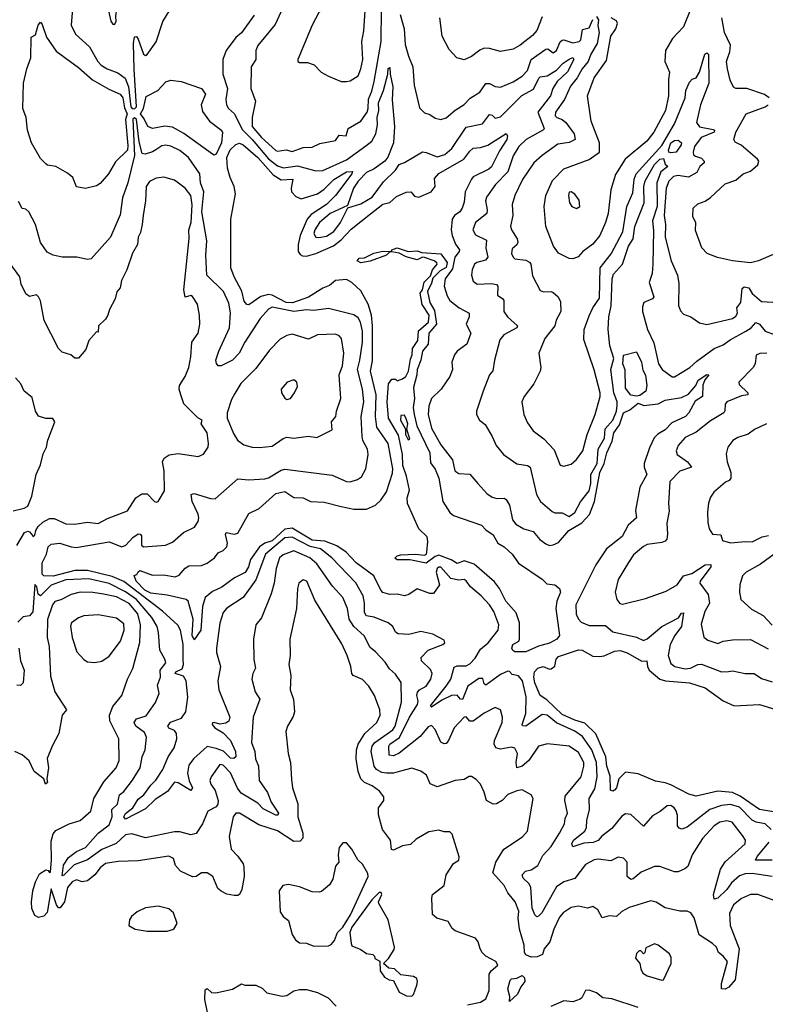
# Model space of a CAD drawing. Extents: x 1268547 to 1425625, y 515768 to 616754.
# Tile 332 of 507: x 1351551 to 1355667, y 576809 to 582246. Entities that reach past the tile are written whole.
import ezdxf

# ---------------------------------------------------------------- set-up
doc = ezdxf.new("R2010")
doc.units = 0

msp = doc.modelspace()

# ---------------------------------------------------------------- linework, layer by layer
at = {"layer": '0CON10XD'}
for points in [[(1353355, 581903.6), (1353375, 581908.9), (1353418.5, 581935), (1353434.7, 581975), (1353444.3, 582025.7), (1353438.8, 582125), (1353451.2, 582185), (1353458.5, 582295), (1353440, 582425), (1353426.2, 582446.2), (1353403.6, 582453.6), (1353395, 582480), (1353264.6, 582335.4), (1353202.5, 582285), (1353164.6, 582215.4), (1353086.2, 582025), (1353086.7, 582015), (1353095, 582010), (1353139.8, 582009.8), (1353177.1, 581997.1), (1353215.8, 581955), (1353255, 581932.9), (1353325, 581904.6), (1353355, 581903.6)], [(1352075, 582220), (1352082.9, 582235), (1352080.8, 582265), (1352087.5, 582305), (1352065.6, 582345), (1352065, 582390), (1352055, 582370), (1352040.6, 582295), (1352055, 582236.7), (1352065, 582221.2), (1352075, 582220)], [(1353035, 582381.1), (1352960.6, 582219.4), (1352865, 582102.5), (1352854.7, 582075), (1352854.1, 582025.9), (1352828.5, 581985), (1352826.7, 581865), (1352851.8, 581795), (1352833.8, 581705), (1352833.9, 581656.1), (1352885, 581595.7), (1352965, 581523.8), (1352975, 581520), (1353022.3, 581527.7), (1353055, 581517.1), (1353115, 581540), (1353165, 581541.2), (1353207.7, 581562.3), (1353295, 581579.2), (1353315, 581608), (1353352.5, 581605), (1353364, 581645), (1353434.5, 581685.5), (1353468.9, 581735), (1353475.5, 581755), (1353477.3, 581807.3), (1353495, 581851.4), (1353507.2, 581905)], [(1351843.2, 582305), (1351834.4, 582215), (1351859.4, 582165), (1351935.9, 582095.9), (1351983.1, 582015), (1352001.5, 581995), (1352034, 581974), (1352093, 581953), (1352132.4, 581922.4), (1352152.5, 581875), (1352164, 581765), (1352172.5, 581755), (1352185, 581754), (1352195.3, 581765), (1352182.1, 581972.1), (1352179.9, 582115), (1352185, 582151.1), (1352195, 582153.2), (1352205, 582137.3), (1352235, 582055.7), (1352245, 582048.6), (1352255, 582054), (1352305, 582124), (1352340.9, 582235), (1352376.6, 582293.4)], [(1353507.2, 581905), (1353545.5, 582125), (1353547.8, 582302.2)], [(1355258.5, 582311.5), (1355215, 582205.8), (1355155, 582142.5), (1355115.3, 582074.7), (1355113.1, 582015), (1355138.2, 581955), (1355131.6, 581915), (1355132.4, 581825), (1355115.9, 581745), (1355051.6, 581625), (1355012.3, 581575), (1354893.1, 581475), (1354839.1, 581390.9), (1354813.3, 581306.7), (1354799.3, 581175), (1354785.4, 581125), (1354753.1, 581055), (1354715, 581006.4), (1354660, 580965), (1354633.1, 580936.9), (1354605, 580926), (1354585, 580928), (1354525, 580957.1), (1354497.8, 580995), (1354454.6, 581104.6), (1354445.5, 581215), (1354454.6, 581275), (1354492.4, 581357.6), (1354555, 581421.8), (1354695, 581472.9), (1354752.5, 581515), (1354751.8, 581565), (1354706.2, 581685), (1354684.6, 581825), (1354722.2, 581925), (1354789.8, 582020.2), (1354813.9, 582153.9), (1354841.3, 582195), (1354851.2, 582225), (1354845, 582238.9), (1354815.9, 582255.9)], [(1351915, 581314), (1351865, 581322.5), (1351843.8, 581375), (1351815, 581398.8), (1351750, 581435), (1351705, 581442.5), (1351695, 581450), (1351665, 581480), (1351615.4, 581565.4), (1351593.9, 581635), (1351585.8, 581705), (1351568.5, 581755), (1351572.6, 581895), (1351590.4, 581975), (1351612, 582035), (1351615, 582150), (1351638.3, 582161.7), (1351652.9, 582215), (1351665, 582232.5), (1351675, 582220), (1351698.5, 582148.5), (1351752, 582072), (1351875, 581982.2), (1351952.8, 581912.8), (1352042.3, 581862.3), (1352105, 581835.3), (1352119.6, 581815), (1352129.6, 581759.6), (1352144.6, 581725), (1352135.7, 581695), (1352148.2, 581551.8), (1352145.5, 581524.5), (1352079.7, 581460.3), (1352040.4, 581395), (1351995, 581340.8), (1351975, 581327.5), (1351915, 581314)], [(1352845, 582271.1), (1352775, 582173.9), (1352745, 582148), (1352691.4, 582075), (1352672.4, 582025), (1352672.9, 581945), (1352698.7, 581865), (1352689.2, 581805), (1352691.8, 581775), (1352703.9, 581755), (1352736.6, 581725), (1352779.5, 581639.5), (1352835, 581584.6), (1352925, 581478.3), (1352975, 581437.9), (1353007.5, 581427.5), (1353085, 581438), (1353185, 581411.2), (1353225, 581413.3), (1353355, 581472), (1353461.7, 581548.3), (1353494.4, 581575), (1353516.9, 581615), (1353526.9, 581665), (1353523.8, 581705), (1353533.2, 581745), (1353532.5, 581787.5), (1353559.9, 581855), (1353582.8, 581945), (1353585, 581975.7), (1353595, 581982.5), (1353596, 581945), (1353610, 581875), (1353606.7, 581803.3), (1353619.4, 581655), (1353614.2, 581565), (1353583.7, 581486.3), (1353566, 581464), (1353508.5, 581421.5), (1353465, 581402.2), (1353418.6, 581355), (1353393.2, 581315), (1353360.7, 581219.3), (1353265, 581175.7), (1353206.7, 581125), (1353180, 581085), (1353174.6, 581065), (1353185, 581045.6), (1353202.4, 581042.4)], [(1353650.8, 582275), (1353673.2, 582195), (1353679.2, 582109.2), (1353696.8, 582045), (1353721.9, 581985), (1353728.6, 581885), (1353758.5, 581758.5), (1353785, 581730.8), (1353815, 581721.4), (1353845, 581701.4), (1353875.6, 581694.4), (1353905, 581704.2), (1353955, 581745.5), (1354005, 581776.9), (1354037.7, 581812.3), (1354091.5, 581845), (1354125, 581892.5), (1354145, 581892.5), (1354176.1, 581876.1), (1354205, 581873.8), (1354275, 581903.4), (1354325.6, 581934.4), (1354354.6, 581965), (1354375, 582025.3), (1354455, 582083.6), (1354466, 582085), (1354495, 582063.3), (1354515, 582075.6), (1354535, 582122.9), (1354545, 582131.8), (1354555, 582133.8), (1354605, 582117.3), (1354638.9, 582125), (1354648.3, 582135), (1354658.2, 582191.8), (1354695, 582201.1), (1354715, 582247)], [(1354435, 582260.5), (1354405, 582185.6), (1354381.4, 582158.6), (1354313.3, 582105), (1354275, 582083.6), (1354205, 582069.6), (1354145, 582086), (1354115, 582087.8), (1354091.9, 582078.1), (1354045, 582042.2), (1354005, 582024.4), (1353964.5, 582034.5), (1353920.9, 582080.9), (1353883.1, 582155), (1353870, 582255)], [(1354735, 582262.9), (1354745.6, 582245.6), (1354742.8, 582212.8), (1354750, 582175), (1354739.4, 582115), (1354703.5, 582055), (1354688.5, 582015), (1354656.3, 581975), (1354628.9, 581925), (1354590.7, 581879.3), (1354558.3, 581805), (1354509.1, 581735), (1354506.9, 581715), (1354516.1, 581706.1), (1354545, 581694.7), (1354565, 581678.5), (1354611.6, 581615), (1354618.2, 581585), (1354585, 581568), (1354521.7, 581558.2), (1354434.3, 581495.7), (1354388.8, 581455), (1354327, 581363), (1354283.8, 581275), (1354270.4, 581225), (1354273.2, 581165), (1354260.9, 581105), (1354266.2, 581085), (1354296.9, 581035), (1354301.5, 581015), (1354295, 581001.9), (1354268.9, 580981.1), (1354266.5, 580955), (1354274.4, 580935), (1354285, 580924.5), (1354345, 580917.7), (1354365, 580906.9), (1354371.8, 580895), (1354381.3, 580831.3), (1354425, 580750), (1354442.3, 580742.3), (1354485, 580744.3), (1354495, 580739.4), (1354524.3, 580715), (1354537, 580687), (1354537.8, 580635), (1354513, 580587), (1354504.4, 580555), (1354450.6, 580485), (1354429.4, 580435), (1354417.1, 580405), (1354427.1, 580325), (1354424.4, 580305), (1354389.5, 580235), (1354335.8, 580165), (1354323.4, 580136.6), (1354334.3, 580065), (1354355, 580020), (1354386.1, 579976.1), (1354445, 579931.4), (1354500.5, 579870.5), (1354535, 579786.7), (1354555, 579780), (1354595, 579792), (1354625, 579817.5), (1354660, 579865), (1354683.8, 579956.2), (1354726.8, 580065), (1354754.7, 580165), (1354754.7, 580185), (1354722.6, 580312.6), (1354665, 580480), (1354667.8, 580535), (1354695, 580611.2), (1354715.4, 580655), (1354751.2, 580708.8), (1354755.3, 580875), (1354816.6, 580953.4), (1354880.9, 581075), (1354902.9, 581215), (1354935, 581289.2), (1354942.8, 581365), (1354953.3, 581395), (1355095, 581551.4), (1355165, 581670.8), (1355223.7, 581815), (1355228, 581855), (1355249.1, 581900.9), (1355263, 581917), (1355285, 581924.4), (1355303.8, 581955), (1355333.9, 582056.1), (1355345, 582063.3), (1355353.1, 582053.1), (1355355.3, 581895.3), (1355309.2, 581775), (1355287.4, 581677.4), (1355304.4, 581654.4), (1355378.9, 581638.9), (1355386.9, 581635), (1355385.5, 581625), (1355312, 581595), (1355276.9, 581545), (1355268.5, 581515), (1355270.4, 581500.4), (1355281.3, 581491.3), (1355315, 581481.5), (1355329.1, 581465), (1355328.5, 581455), (1355305.7, 581434.3), (1355288.2, 581401.8), (1355243.5, 581376.5), (1355185, 581385.8), (1355159.6, 581380.4), (1355134.8, 581355), (1355120.2, 581315), (1355109.3, 581165), (1355115.9, 581115), (1355114.8, 581045), (1355146.5, 580915), (1355181.4, 580835), (1355188.7, 580788.7), (1355187.8, 580667.8), (1355197.9, 580637.9), (1355215, 580620), (1355255, 580604.2), (1355302.8, 580572.8), (1355345, 580563.5), (1355485, 580596.7), (1355505, 580609.4), (1355512.7, 580625), (1355509.7, 580655), (1355532.4, 580685), (1355538.8, 580761.2), (1355550.2, 580769.8), (1355575.1, 580765.1), (1355595, 580734.5), (1355645, 580688.8), (1355740, 580685)], [(1355688, 581815), (1355662, 581832), (1355565, 581866.1), (1355505, 581865.8), (1355492.2, 581872.2), (1355472, 581912), (1355457.5, 581975), (1355452.2, 582015), (1355458.6, 582031.4), (1355471.6, 582068.4), (1355474.2, 582105), (1355442.3, 582175), (1355426.9, 582255)], [(1353202.4, 581042.4), (1353245, 581049.5), (1353285, 581075.8), (1353322.6, 581125), (1353363, 581207), (1353435, 581228.4), (1353497.5, 581265), (1353559.4, 581350.6), (1353625, 581415.4), (1353645, 581445.6), (1353675, 581456.9), (1353775, 581515.7), (1353795, 581513.1), (1353855, 581488.1), (1353898.5, 581501.5), (1353935.9, 581534.1), (1354015, 581652.7), (1354105, 581671.2), (1354145, 581721.9), (1354159.2, 581719.2), (1354175, 581701.8), (1354205, 581710.2), (1354323.6, 581826.4), (1354387.3, 581862.7), (1354416.4, 581923.6), (1354425, 581930.2), (1354463.5, 581936.5), (1354515, 581967.1), (1354551.4, 582005), (1354585, 582027.3), (1354605, 582036.2), (1354609.3, 582025), (1354575, 581958.6), (1354518.2, 581905), (1354493.1, 581865), (1354480.3, 581825), (1354411.2, 581735), (1354445.3, 581645), (1354442.3, 581637.7), (1354347.3, 581585), (1354306.8, 581545), (1354275, 581493.3), (1354246.2, 581405), (1354177.8, 581335), (1354128, 581265), (1354122.9, 581245), (1354132.4, 581195), (1354129.2, 581175), (1354066.2, 581125), (1354051.5, 581085), (1354067.1, 581057.1), (1354127.7, 581027.7), (1354124.7, 580985), (1354134.6, 580935), (1354121.4, 580918.6), (1354074.3, 580905), (1354062.2, 580895), (1354049.1, 580865), (1354045.5, 580835), (1354055, 580802), (1354075.4, 580785.4), (1354155, 580790), (1354183.8, 580783.8), (1354190, 580775), (1354188.5, 580725), (1354218.1, 580705), (1354222.9, 580695), (1354223.6, 580633.6), (1354243.5, 580605), (1354299.2, 580555), (1354295, 580544.2), (1354224.4, 580505), (1354201.5, 580478.5), (1354171.5, 580365), (1354162.6, 580307.4), (1354145, 580284), (1354108.6, 580195), (1354073.3, 580085), (1354073.3, 580065), (1354088.8, 580035), (1354119.8, 580009.8), (1354159.2, 579945), (1354180.6, 579895), (1354221.9, 579845), (1354295, 579794.3), (1354355, 579784.4), (1354368.9, 579775), (1354403.5, 579625), (1354425.4, 579585.4), (1354489.8, 579529.8), (1354505, 579522.5), (1354545, 579522.1), (1354585, 579502.9), (1354615, 579523.9), (1354646.4, 579583.6), (1354695, 579644.4), (1354703.4, 579685), (1354704.2, 579735), (1354739, 579795), (1354744.9, 579875.1), (1354779.1, 579935), (1354782.5, 579987.5), (1354825, 580033.6), (1354845, 580084.1), (1354849.7, 580115), (1354848.6, 580135), (1354830.2, 580185), (1354814.3, 580315), (1354830.9, 580375), (1354808.1, 580445), (1354798.8, 580535), (1354802.6, 580605), (1354815.7, 580665), (1354821.8, 580815), (1354829.2, 580840.8), (1354878.4, 580895), (1354911.5, 580995), (1354937.3, 581035), (1354946.9, 581103.1), (1354998.1, 581235), (1354996, 581325), (1355004.2, 581355.8), (1355055, 581446.7), (1355085, 581475.4), (1355105, 581478.9), (1355115, 581447.5), (1355128, 581435), (1355089.3, 581405), (1355067.6, 581345), (1355070, 581215), (1355044.3, 581135), (1355049, 581081), (1355046.7, 580895), (1355042.3, 580845), (1355025.8, 580795), (1355051.8, 580715), (1355043.3, 580705), (1354996, 580684), (1354989.2, 580660.8), (1354989.7, 580635), (1355016.7, 580535), (1355052.2, 580462.2), (1355078.1, 580345), (1355098, 580315), (1355153.4, 580273.4), (1355165, 580272.9), (1355250, 580325), (1355289.2, 580360.8), (1355385, 580429.6), (1355435, 580449.6), (1355472.7, 580477.3), (1355560, 580525), (1355589.6, 580545), (1355615, 580572.9), (1355635, 580564.3), (1355665.6, 580525), (1355715, 580507.5)], [(1352625, 581497.5), (1352615, 581503.4), (1352457.2, 581617.2), (1352395, 581652.7), (1352352.4, 581657.6), (1352285, 581645.6), (1352257.5, 581655), (1352238.4, 581698.4), (1352218.6, 581725), (1352233.7, 581755), (1352248.7, 581821.3), (1352313.1, 581855), (1352357.9, 581902.1), (1352385, 581911.8), (1352442, 581905), (1352554.5, 581865), (1352576.1, 581835), (1352553.5, 581775), (1352559.4, 581739.4), (1352599.6, 581685), (1352660, 581640), (1352669.7, 581625), (1352665.4, 581565), (1352635, 581503.8), (1352625, 581497.5)], [(1355710.3, 580949.7), (1355630, 580915), (1355585, 580903.1), (1355485, 580913.5), (1355402.4, 580932.4), (1355346, 580955), (1355316.5, 580986.5), (1355282.1, 581082.1), (1355284, 581125), (1355267, 581157), (1355268, 581205), (1355295, 581228.8), (1355335, 581243.8), (1355365, 581264.2), (1355445, 581338.6), (1355505, 581359.1), (1355545, 581394.4), (1355585, 581409.4), (1355625.7, 581445), (1355631.4, 581465), (1355624.3, 581475), (1355533.2, 581553.2), (1355499.7, 581569.7), (1355492.5, 581585), (1355504.6, 581625), (1355561.5, 581725), (1355666, 581765), (1355682, 581775)], [(1355705, 577515.9), (1355595, 577532.3), (1355555, 577529.4), (1355525, 577517.8), (1355480.4, 577479.6), (1355455, 577442.5), (1355405, 577395.5), (1355385, 577390), (1355381.6, 577415), (1355419.1, 577555), (1355445, 577595.7), (1355555.6, 577695), (1355556.7, 577715), (1355541.9, 577741.9), (1355484.7, 577814.7), (1355455, 577822.5), (1355415, 577815.8), (1355384.1, 577795), (1355320.4, 577725), (1355263.6, 577635), (1355238.9, 577571.1), (1355223.1, 577556.9), (1355185, 577541.5), (1355165, 577540.5), (1355085, 577570), (1355055, 577570.5), (1354981.5, 577538.5), (1354938, 577502), (1354925, 577498), (1354904.8, 577514.8), (1354903.5, 577593.5), (1354885, 577617.1), (1354855, 577621.1), (1354815, 577600.9), (1354745, 577611.5), (1354722.6, 577607.4), (1354675, 577580.6), (1354615, 577503.5), (1354555, 577485.2), (1354515, 577458.8), (1354432.6, 577315), (1354415, 577295.3), (1354405, 577292.8), (1354395, 577302.5), (1354380.7, 577339.3), (1354373.2, 577455), (1354364.1, 577474.1), (1354330, 577505), (1354324.4, 577525), (1354343.3, 577545), (1354375, 577551.2), (1354411.8, 577575), (1354439.1, 577630.9), (1354485, 577681.5), (1354531.2, 577755), (1354557.5, 577805), (1354561.8, 577835), (1354574.6, 577865), (1354559.6, 577935), (1354561.5, 577958.5), (1354650.4, 578065), (1354665.8, 578125), (1354665.3, 578145), (1354635, 578200.4), (1354585, 578234), (1354465, 578248.1), (1354415, 578234.4), (1354360.8, 578155), (1354325, 578124.7), (1354295, 578114.3), (1354291.2, 578145), (1354298.9, 578195), (1354285, 578223.5), (1354265, 578228.5), (1354205, 578218.2), (1354180, 578225), (1354170, 578245), (1354171.2, 578265), (1354213.8, 578365), (1354216.9, 578395), (1354204.6, 578434.6), (1354175, 578448.1), (1354115, 578415.9), (1354055, 578371.8), (1354035, 578372), (1354016.2, 578396.2), (1354005, 578395.5), (1353949.6, 578335), (1353917.5, 578265), (1353905, 578250), (1353895, 578246.9), (1353875, 578257.3), (1353845, 578327.5), (1353825, 578349.2), (1353805, 578341.9), (1353762.3, 578287.7), (1353645, 578195.6), (1353615, 578181.7), (1353590, 578185), (1353588.2, 578235), (1353595, 578246.2), (1353647.7, 578282.3), (1353702.3, 578395), (1353746.4, 578465), (1353750, 578485), (1353743.2, 578515), (1353747.5, 578532.5), (1353758.2, 578545), (1353794.5, 578565.5), (1353821.2, 578605), (1353827.3, 578635), (1353818.8, 578658.8), (1353769.2, 578705), (1353767.9, 578725), (1353805, 578764.5), (1353887.5, 578795), (1353897.5, 578805), (1353895, 578820), (1353832.3, 578852.3), (1353765, 578867.5), (1353698.5, 578851.5), (1353640, 578855), (1353624.7, 578864.7), (1353611.5, 578895), (1353585, 578916.4), (1353507.4, 578947.4), (1353464.4, 578955), (1353453.8, 578973.8), (1353454, 579024), (1353446.1, 579065), (1353407.1, 579137.1), (1353274.2, 579275), (1353210.9, 579325), (1353155, 579336.3), (1353055, 579388.9), (1353015, 579385.6), (1352907.1, 579295), (1352855, 579153.3), (1352784.5, 579055), (1352694.3, 578995.7), (1352675, 578972.9), (1352656, 578914), (1352637.1, 578775), (1352637.6, 578752.4), (1352658.8, 578675), (1352645.4, 578595), (1352649.5, 578545), (1352711.5, 578395), (1352705, 578372.9), (1352688.6, 578361.4), (1352655, 578355.5), (1352624.5, 578365.5), (1352616, 578364), (1352613.5, 578355), (1352628.6, 578335), (1352675, 578307.7), (1352715, 578266.7), (1352742.5, 578205), (1352744.7, 578175.3), (1352733.3, 578166.7), (1352715, 578168.8), (1352676.2, 578206.2), (1352635, 578222.6), (1352585, 578233.1), (1352510.6, 578165), (1352485, 578130.4), (1352477.4, 578085), (1352487.2, 578042.8), (1352505.7, 578005), (1352495, 577990), (1352425, 578031.5), (1352405, 578035.3), (1352366, 577985), (1352299.7, 577940.3), (1352245, 577887.7), (1352135, 577832.1), (1352125.3, 577845), (1352135, 577862.1), (1352175.8, 577895), (1352205, 577942.1), (1352236.4, 577965), (1352275, 578020), (1352303.3, 578046.7), (1352341.2, 578105), (1352371.4, 578175), (1352404.6, 578225.4), (1352417.5, 578275), (1352416.7, 578305), (1352405, 578321.9), (1352374.6, 578334.6), (1352368.1, 578345), (1352383.1, 578366.9), (1352445, 578389.6), (1352468.1, 578425), (1352478.4, 578505), (1352469.8, 578595), (1352455, 578621.5), (1352409.4, 578635), (1352412.7, 578645), (1352447.9, 578662.1), (1352454.8, 578685), (1352453.4, 578713.4), (1352453.7, 578795), (1352438.9, 578875), (1352423.5, 578903.5), (1352339.7, 578979.7), (1352125, 579142.9), (1352061.6, 579171.6), (1351925, 579205.1), (1351855, 579203.9), (1351735, 579173.6), (1351685, 579174.8), (1351675.1, 579185.1), (1351675, 579247.5), (1351698.3, 579295), (1351708.7, 579335), (1351725, 579350.4), (1351772.5, 579355), (1351835, 579334.7), (1351861.9, 579331.9), (1352045, 579362.9), (1352115, 579335.4), (1352136.3, 579343.7), (1352175, 579386.7), (1352205, 579406.2), (1352215.3, 579405.3), (1352222.5, 579395), (1352223.8, 579345), (1352235, 579334.4), (1352355, 579344.4), (1352395, 579360.6), (1352455.3, 579414.7), (1352516.4, 579443.6), (1352535.5, 579475), (1352540.4, 579495), (1352536.9, 579515), (1352502.3, 579585), (1352496.7, 579625), (1352515, 579628.9), (1352605, 579601.5), (1352629.3, 579600.7), (1352755, 579711.5), (1352815, 579705.4), (1352905, 579711.5), (1352925, 579716.5), (1352995, 579758.9), (1353015, 579764.7), (1353275, 579730), (1353355, 579695.5), (1353375.4, 579694.6), (1353416, 579706), (1353438.6, 579721.4), (1353462.5, 579765), (1353475.5, 579845), (1353471.1, 579875), (1353445, 579922.5), (1353440.7, 579945), (1353436.5, 580055), (1353451.6, 580135), (1353443.9, 580205), (1353415.5, 580315), (1353428.8, 580365), (1353442.9, 580465), (1353442.9, 580525), (1353432.4, 580575), (1353420, 580600), (1353395, 580616.9), (1353255, 580651.6), (1353175, 580639.7), (1353135, 580644.6), (1353065, 580633.9), (1352945, 580658), (1352925, 580646.7), (1352879.2, 580595), (1352794.7, 580465), (1352761.9, 580405), (1352725, 580366.7), (1352663.9, 580333.9), (1352647.5, 580335), (1352637.3, 580347.3), (1352634.6, 580365.4), (1352650.9, 580415), (1352709, 580545), (1352715, 580627.5), (1352705, 580680.8), (1352676.6, 580745), (1352584.3, 580835), (1352578.6, 580945), (1352584.7, 581025), (1352556.5, 581185), (1352567.6, 581295), (1352548.5, 581345), (1352545.3, 581395), (1352482.7, 581485), (1352435, 581522.5), (1352385, 581547.1), (1352355, 581553.6), (1352335, 581550), (1352302.7, 581527.3), (1352285, 581515.2), (1352243.4, 581503.4), (1352226.8, 581506.8), (1352210.5, 581570.5), (1352195.9, 581695), (1352185, 581704.3), (1352175, 581697.2), (1352184.2, 581495), (1352148.2, 581345), (1352118.7, 581261.3), (1352105, 581168.8), (1352052.5, 581045), (1351945, 580925.9), (1351925, 580921.9), (1351865.9, 580934.1), (1351785, 580935.2), (1351736, 580946), (1351702.5, 580962.5), (1351665.3, 581015.3), (1351638.9, 581115), (1351602, 581185), (1351585, 581200), (1351565, 581203.3), (1351545, 581241.2)], [(1353325, 579557.3), (1353395, 579542.7), (1353465, 579543.8), (1353515.3, 579564.7), (1353545, 579593.1), (1353575, 579638.6), (1353608.4, 579741.6), (1353610, 579765), (1353585.8, 579905), (1353522.3, 579995), (1353515.9, 580055), (1353519.3, 580175), (1353487.9, 580305), (1353498.2, 580361.8), (1353499.4, 580555), (1353492.7, 580615), (1353473.7, 580675), (1353435, 580748), (1353385, 580794.4), (1353355, 580811.1), (1353295, 580805.2), (1353261.8, 580778.2), (1353225, 580763), (1353145, 580714.5), (1353056.9, 580683.1), (1353021.6, 580685), (1352945, 580724.2), (1352925, 580728.7), (1352881.9, 580718.1), (1352815, 580671.5), (1352805, 580672.5), (1352790.9, 580690.9), (1352777.1, 580747.1), (1352734.7, 580825), (1352716.5, 580875), (1352716.5, 581145), (1352741.4, 581285), (1352735.2, 581325.2), (1352712.5, 581375), (1352698.4, 581425), (1352694.6, 581485), (1352713.1, 581526.9), (1352745, 581556.4), (1352765, 581564.1), (1352785, 581554.1), (1352865, 581484.3), (1352949.8, 581389.8), (1352995, 581360.9), (1353059.4, 581365), (1353049.2, 581315), (1353051.1, 581295), (1353075, 581269.5), (1353105, 581256.8), (1353195.1, 581284.9), (1353230.9, 581309.1), (1353285, 581363), (1353355.6, 581405), (1353388.3, 581408.3), (1353385.3, 581395), (1353295, 581274.8), (1353245.2, 581225), (1353160.7, 581169.3), (1353137.3, 581145), (1353099.5, 581055), (1353087.9, 581005), (1353087.8, 580965), (1353098.5, 580948.5), (1353111.3, 580941.3), (1353135, 580940), (1353185, 580954.9), (1353282.5, 580997.5), (1353325, 581030), (1353381.3, 581088.7), (1353486.7, 581173.3), (1353555, 581226.2), (1353595, 581236.8), (1353631, 581269), (1353685, 581294.1), (1353710.8, 581295), (1353731.1, 581271.1), (1353755, 581265.2), (1353822.9, 581295), (1353843.9, 581325), (1353841.3, 581368.7), (1353864.1, 581395.9), (1354002.9, 581475), (1354035, 581520), (1354055, 581537.2), (1354095, 581539.6), (1354135, 581552.2), (1354237, 581617), (1354243.6, 581603.6), (1354239.5, 581585), (1354199, 581521), (1354156, 581434), (1354140.3, 581419.7), (1354055, 581378.8), (1354044.2, 581365), (1354009.7, 581295), (1354005, 581237.5), (1353994.1, 581205), (1353980.3, 581185), (1353950.4, 581165), (1353938.4, 581145), (1353932.1, 581085), (1353937.9, 581055), (1353955.9, 581005.9), (1353978.7, 580975), (1353977.3, 580965), (1353953.7, 580935), (1353939.9, 580870.1), (1353900.5, 580815), (1353894.2, 580775), (1353910.7, 580720.7), (1353925, 580694.6), (1353976.7, 580655), (1354031.9, 580625), (1354031.6, 580605), (1354016, 580565), (1354042.1, 580515), (1354018.5, 580455), (1353966.7, 580415), (1353951.5, 580395), (1353935.6, 580355), (1353939.4, 580315), (1353925, 580276), (1353877.5, 580205), (1353823.7, 580155), (1353809, 580111), (1353806.1, 580065), (1353825, 579990), (1353875, 579898.5), (1353940, 579815), (1353952.7, 579755), (1353975, 579739.5), (1354035.9, 579735.9), (1354080, 579685), (1354129.4, 579629.4), (1354159.5, 579609.5), (1354185, 579602.1), (1354225, 579603.5), (1354236.5, 579596.5), (1354255.7, 579565.7), (1354271.6, 579485), (1354289.7, 579459.7), (1354334.7, 579434.7), (1354385, 579420.5), (1354422.2, 579375), (1354455, 579350.9), (1354475, 579342.9), (1354495, 579346.2), (1354525, 579359.6), (1354582, 579425), (1354655, 579467.9), (1354696.9, 579513.1), (1354723.7, 579585), (1354752.8, 579745), (1354777.9, 579795), (1354791.4, 579855), (1354821, 579919), (1354831.3, 579965), (1354861.3, 580008.7), (1354885, 580074.4), (1354919.2, 580090.8), (1354965, 580127.8), (1354995.6, 580115.6), (1355074.7, 580125.3), (1355115, 580144.2), (1355205, 580159.7), (1355242.2, 580177.8), (1355283.7, 580226.3), (1355295.8, 580255), (1355345, 580286.4), (1355355.8, 580285), (1355332.7, 580257.3), (1355322.2, 580227.8), (1355321.1, 580165), (1355280.4, 580139.6), (1355244.1, 580075), (1355226, 580055), (1355151.1, 580018.9), (1355115, 579981.6), (1355073.7, 579956.4), (1355053.9, 579936.1), (1355027.4, 579882.6), (1354999, 579795), (1354998.6, 579775), (1355012, 579735), (1354974.3, 579665), (1354951.2, 579535), (1354955.6, 579495), (1354910.4, 579455), (1354877, 579393), (1354789.7, 579325), (1354731.5, 579235), (1354621.3, 579015), (1354623.6, 578963.6), (1354635.3, 578935), (1354649.5, 578919.5), (1354695, 578900.5), (1354785, 578901.4), (1354825.8, 578865.8), (1354955, 578835.9), (1354995, 578817.5), (1355015, 578826.4), (1355096.2, 578895), (1355186.9, 578943.1), (1355205, 578968.1), (1355215, 578970), (1355204.1, 578895), (1355167.9, 578845), (1355141.7, 578795), (1355130.6, 578735), (1355145, 578690.6), (1355167.5, 578675), (1355225, 578661), (1355253.9, 578666.1), (1355295, 578685.2), (1355315, 578686.6), (1355425, 578644.1), (1355463.2, 578646.8), (1355485, 578651.2), (1355555, 578635.5), (1355605, 578635.7), (1355645, 578608.9), (1355705, 578589.1)], [(1355145, 581510.3), (1355134.5, 581514.5), (1355133.4, 581525), (1355145, 581565.5), (1355165, 581578), (1355185, 581580), (1355203.8, 581565), (1355202.5, 581555), (1355175, 581513.3), (1355145, 581510.3)], [(1351623.6, 579395), (1351625, 579390), (1351635, 579398.8), (1351639.7, 579425), (1351652.1, 579447.9), (1351678.7, 579471.3), (1351715, 579491.5), (1351741.3, 579491.3), (1351805, 579462), (1351855, 579461.2), (1351925, 579471.5), (1351985, 579463.5), (1352035, 579492.5), (1352146.9, 579533.1), (1352192.5, 579605), (1352225, 579627.3), (1352255, 579627.5), (1352295, 579586), (1352305, 579582), (1352315, 579586.2), (1352350.5, 579645), (1352348.2, 579755), (1352339.1, 579805), (1352348.9, 579825), (1352377, 579843), (1352425, 579849.6), (1352536.5, 579833.5), (1352565, 579847.5), (1352590.8, 579885), (1352594, 579905), (1352585.7, 579965), (1352552.5, 580015), (1352557.5, 580035), (1352535, 580048), (1352457.3, 580125), (1352439.6, 580175), (1352432.1, 580205), (1352433.9, 580225), (1352464.6, 580275.4), (1352485.4, 580325), (1352496.1, 580385), (1352500.4, 580465), (1352536.9, 580515), (1352545.6, 580565), (1352544.4, 580615), (1352531.9, 580675), (1352505, 580718), (1352495, 580722.5), (1352465, 580713.3), (1352456.7, 580755), (1352487.2, 581037.2), (1352484.4, 581085), (1352496.8, 581125), (1352503, 581223), (1352495.3, 581274.7), (1352465, 581315.3), (1352405, 581359.4), (1352347, 581377), (1352305, 581371.2), (1352268.2, 581351.8), (1352249.6, 581325), (1352245.2, 581244.8), (1352231.9, 581165), (1352227.8, 581115), (1352218.5, 581071.5), (1352204.8, 581045), (1352202, 581005), (1352173.6, 580956.4), (1352142.8, 580865), (1352113, 580805), (1352106, 580765), (1352087.5, 580742.5), (1352077.6, 580705), (1352046.6, 580645), (1352038.2, 580615), (1352025, 580592.9), (1351985.8, 580555), (1351985, 580520), (1351975, 580522.5), (1351932.9, 580475), (1351915.7, 580425), (1351875, 580376.2), (1351855, 580376.7), (1351832.5, 580395), (1351785, 580410), (1351765, 580430), (1351685.4, 580585.4), (1351665, 580692.5), (1351655.7, 580715), (1351644, 580726), (1351605, 580718), (1351585, 580732.5), (1351559.2, 580785), (1351551.2, 580825), (1351499.1, 580899.1)], [(1354625, 581203.5), (1354643.1, 581215), (1354639.8, 581249.8), (1354615, 581282.2), (1354595, 581294.4), (1354585, 581292.5), (1354580.4, 581275), (1354585.4, 581235), (1354598.5, 581215), (1354625, 581203.5)], [(1354284.7, 578754.7), (1354272.4, 578762.4), (1354267.5, 578775), (1354273.6, 578795), (1354305.4, 578814.6), (1354310, 578825), (1354310, 578915), (1354290.8, 578970.8), (1354233.9, 579035), (1354198.9, 579105), (1354171.1, 579141.1), (1354060, 579240), (1354005, 579257.9), (1353965, 579243.3), (1353932.5, 579262.5), (1353865, 579288.8), (1353845, 579282.4), (1353795, 579245.7), (1353705, 579263.9), (1353635, 579262.5), (1353622.3, 579272.3), (1353634.2, 579285.8), (1353655, 579290.7), (1353735, 579294.6), (1353785, 579288.8), (1353796.9, 579295), (1353799.2, 579305), (1353803.8, 579365), (1353799.5, 579389.5), (1353753.9, 579433.9), (1353691.2, 579575), (1353689.2, 579605), (1353702, 579648), (1353686.9, 579725), (1353665.7, 579785), (1353663.4, 579845), (1353642.3, 579952.3), (1353587.2, 580045), (1353578.6, 580135), (1353587.5, 580235), (1353605, 580260), (1353625, 580260), (1353635, 580252.5), (1353665, 580262), (1353682, 580275), (1353696.7, 580305), (1353707.9, 580372.1), (1353718.1, 580395), (1353718.9, 580431.1), (1353749.1, 580475), (1353752.5, 580527.5), (1353806.8, 580575), (1353811.3, 580615), (1353773.4, 580673.4), (1353762.4, 580735), (1353775.4, 580755), (1353783.9, 580796.1), (1353817.9, 580832.1), (1353829.7, 580865), (1353854.6, 580895), (1353854, 580904), (1353838.6, 580915), (1353785, 580932.6), (1353775, 580934.1), (1353745, 580920), (1353685, 580936.5), (1353646.2, 580956.2), (1353605.5, 580964.5), (1353595, 580964.2), (1353575, 580944.7), (1353485, 580912.4), (1353435, 580903.2), (1353413.5, 580915), (1353425, 580928.9), (1353455, 580930.5), (1353505, 580956.4), (1353555, 580967.3), (1353603.6, 580966.4), (1353605.8, 580975), (1353635, 580985.7), (1353695, 580965.7), (1353745, 580970), (1353770.8, 580960.8), (1353875, 580953.6), (1353910.8, 580905), (1353905, 580878.3), (1353871.6, 580858.4), (1353830.7, 580819.3), (1353825, 580791.1), (1353801.6, 580745), (1353815, 580684), (1353840.8, 580640.8), (1353852.4, 580565), (1353808.8, 580515), (1353805.5, 580454.5), (1353775, 580415.8), (1353765.8, 580365), (1353745.6, 580315), (1353743.7, 580285), (1353724.2, 580215), (1353730, 580155), (1353722.2, 580105), (1353728.8, 580065), (1353742.8, 580002.8), (1353815, 579854), (1353818.6, 579798.6), (1353845, 579764), (1353865, 579713.8), (1353887.5, 579585), (1353925.7, 579525), (1353945, 579508.1), (1354100, 579455), (1354125, 579428.6), (1354165, 579401.4), (1354190.6, 579355), (1354225, 579335.8), (1354270, 579295), (1354305, 579244.5), (1354435, 579156.7), (1354461.2, 579131.2), (1354505, 579125.2), (1354531.5, 579105), (1354536.4, 579085), (1354515.2, 579035), (1354510, 578995), (1354530.6, 578845), (1354515.3, 578824.7), (1354475, 578803.8), (1354414.1, 578785.9), (1354345, 578754.8), (1354284.7, 578754.7)], [(1352875, 579884.5), (1352945, 579891.2), (1353005, 579933.6), (1353025, 579940.8), (1353065, 579935.5), (1353145, 579945.5), (1353190.6, 579939.4), (1353275, 579981.8), (1353273.1, 580025), (1353296.5, 580055), (1353300, 580085), (1353324.6, 580155), (1353314.4, 580285.6), (1353332.5, 580335), (1353341.1, 580405), (1353327.3, 580485), (1353315, 580500), (1353295, 580509.1), (1353195, 580506.2), (1353145, 580481.5), (1353055, 580508.6), (1353025, 580502.7), (1352988.8, 580481.2), (1352929.2, 580420.9), (1352855, 580319.2), (1352772.6, 580237.4), (1352738.9, 580181.1), (1352720.6, 580149.4), (1352695.6, 580075), (1352697.1, 580045), (1352730.9, 579960.9), (1352752.5, 579925), (1352788.1, 579898.1), (1352835, 579885.4), (1352875, 579884.5)], [(1355675.9, 580404.1), (1355637.3, 580402.7), (1355616.1, 580393.9), (1355610.8, 580345), (1355599.2, 580325), (1355521.4, 580245), (1355522, 580232), (1355571.1, 580185), (1355570, 580175), (1355535, 580169.5), (1355454.4, 580135), (1355445, 580123.3), (1355443.6, 580086.4), (1355437.1, 580075), (1355365, 580030.9), (1355285, 579968.8), (1355225, 579939.4), (1355185.6, 579895), (1355174.4, 579865), (1355180.6, 579845), (1355237.3, 579805), (1355259.2, 579775), (1355195, 579752.7), (1355140.5, 579695), (1355133.1, 579575), (1355137, 579533), (1355123.5, 579465), (1355127.1, 579405), (1355122.6, 579377.4), (1355113.6, 579366.4), (1355095, 579358.5), (1355015, 579347.5), (1354995, 579337.8), (1354939.9, 579290.1), (1354912, 579248), (1354854.6, 579155), (1354838.5, 579085), (1354848.1, 579045), (1354863.2, 579023.2), (1354877.8, 579017.8), (1355005, 579050.3), (1355120, 579090), (1355180.4, 579125), (1355215, 579175.5), (1355261.7, 579188.3), (1355335, 579235.4), (1355366.7, 579236.7), (1355366, 579225), (1355308, 579145), (1355306.2, 579135), (1355351.5, 579071.5), (1355358.5, 579025), (1355332.7, 578977.3), (1355312, 578908), (1355326.8, 578836.8), (1355349.3, 578819.3), (1355405, 578801.1), (1355435, 578814.5), (1355485, 578821.8), (1355585, 578823.8), (1355682, 578772)], [(1354955, 580167), (1354925, 580172.3), (1354895, 580211.8), (1354892.6, 580312.6), (1354880.4, 580345), (1354885, 580392.5), (1354955, 580412.5), (1354984.3, 580355), (1354990.8, 580310.8), (1355006.3, 580283.6), (1355013.6, 580225), (1355007.1, 580195), (1354975, 580170.9), (1354955, 580167)], [(1351515, 579533.7), (1351575, 579548.2), (1351595, 579560), (1351618, 579615), (1351641.5, 579735), (1351665, 579788.8), (1351680.5, 579849.5), (1351699.8, 579885), (1351707.1, 579925), (1351744.7, 580025), (1351733, 580043), (1351695, 580043.6), (1351655, 580056.2), (1351637.5, 580085), (1351619.7, 580159.7), (1351575, 580194.2), (1351557.1, 580235), (1351528.3, 580268.3)], [(1353025, 580148.8), (1353045, 580153.8), (1353068.8, 580185), (1353085, 580220), (1353080.8, 580245), (1353065, 580257.1), (1353027.5, 580245), (1352994, 580205), (1352996.7, 580185), (1353015, 580156.7), (1353025, 580148.8)], [(1353695, 579926.7), (1353705, 579930), (1353688.8, 579985), (1353692.9, 580015), (1353685, 580042.5), (1353675, 580062.5), (1353655, 580060), (1353653.6, 580035), (1353681.2, 579985), (1353680, 579955), (1353695, 579926.7)], [(1355673.8, 580015), (1355607.6, 579982.4), (1355572.9, 579957.1), (1355515, 579938.9), (1355487.2, 579922.8), (1355460, 579885), (1355451.1, 579848.9), (1355456.7, 579805), (1355477.1, 579745), (1355477.3, 579715), (1355467.8, 579702.2), (1355447.4, 579692.6), (1355383, 579637), (1355365, 579608.8), (1355353.9, 579576.1), (1355347.4, 579527.4), (1355348.9, 579468.9), (1355357.8, 579435), (1355375, 579405.8), (1355422.3, 579402.3), (1355430.5, 579370.5), (1355475, 579357.7), (1355555, 579365.3), (1355595, 579362.5), (1355648.8, 579391.2), (1355685, 579398.2)], [(1355698.8, 577775), (1355665.5, 577805.5), (1355615.8, 577815.8), (1355595, 577826.7), (1355525, 577897.1), (1355475, 577911.9), (1355425, 577907.3), (1355360.5, 577885), (1355235, 577788.2), (1355205.8, 577775.8), (1355191.5, 577781.5), (1355183.1, 577795), (1355181.7, 577851.7), (1355175, 577878), (1355164.6, 577894.6), (1355145, 577907.1), (1355125, 577905.7), (1355086.5, 577873.5), (1355045, 577850), (1354995, 577792.5), (1354925, 577856.9), (1354895, 577861.1), (1354875, 577848.6), (1354820.5, 577779.5), (1354765, 577737.4), (1354745, 577713.6), (1354717.2, 577702.8), (1354665, 577698.5), (1354605, 577678.1), (1354598.9, 577695), (1354607.4, 577715), (1354671.4, 577765), (1354680, 577785), (1354682.4, 577825), (1354697.1, 577885), (1354695.2, 577945), (1354725, 577998.5), (1354739.4, 578065), (1354734.9, 578144.9), (1354709.5, 578215), (1354658.2, 578288.2), (1354615, 578318.3), (1354515, 578363.9), (1354463.3, 578405), (1354435, 578409.3), (1354345, 578345.3), (1354326.6, 578346.6), (1354324, 578355), (1354344.8, 578415), (1354347.7, 578507.7), (1354326.5, 578595), (1354305, 578623.3), (1354269.4, 578629.4), (1354255, 578646.2), (1354245, 578648.6), (1354205, 578630.3), (1354125, 578572), (1354115, 578578.1), (1354107.5, 578607.5), (1354085, 578608.3), (1354024.8, 578565.2), (1353995, 578492.9), (1353983.7, 578493.7), (1353965, 578516.7), (1353935, 578513.5), (1353881, 578489), (1353825, 578449.1), (1353817.8, 578455), (1353824.6, 578465), (1353904.8, 578565), (1353930.3, 578605), (1353950, 578670), (1353965, 578677.5), (1354015, 578677.4), (1354035, 578689.8), (1354065, 578721.2), (1354095, 578770), (1354136.3, 578805), (1354192, 578875), (1354196.7, 578905), (1354167.7, 578977.7), (1354145, 579014.4), (1354097.8, 579065), (1354038.9, 579115), (1354015, 579147.5), (1354005, 579154.2), (1353975, 579150.8), (1353931.1, 579161.1), (1353875, 579222.6), (1353865, 579223.3), (1353855.4, 579215), (1353850.2, 579195), (1353868.9, 579125), (1353835, 579077.1), (1353815, 579076.7), (1353745, 579103.8), (1353698.5, 579071.5), (1353675, 579065.4), (1353635, 579074.6), (1353595, 579072.3), (1353555, 579083.5), (1353543.8, 579095), (1353506.2, 579175), (1353407.6, 579247.6), (1353353.2, 579305), (1353301.5, 579341.5), (1353235, 579366.5), (1353165, 579372.2), (1353055, 579438.8), (1353015, 579432.6), (1352945, 579368.2), (1352905, 579355.8), (1352875.4, 579335), (1352825.1, 579264.9), (1352813.2, 579225), (1352795, 579194), (1352736.4, 579163.6), (1352667.4, 579112.6), (1352615, 579087.8), (1352574, 579056), (1352559.6, 579005), (1352550.8, 578875), (1352515, 578821.2), (1352503.4, 578845), (1352508.5, 578935), (1352481.1, 579035), (1352469.2, 579045), (1352365, 579068.3), (1352275, 579079.8), (1352241, 579095), (1352193.8, 579145), (1352182.5, 579177.5), (1352198.3, 579181.7), (1352205, 579197.5), (1352215, 579204), (1352285, 579178.5), (1352345, 579179.7), (1352410.1, 579169.9), (1352430.4, 579179.6), (1352465, 579217.2), (1352485, 579229.4), (1352555, 579232.1), (1352585.5, 579244.5), (1352625.6, 579274.4), (1352647.4, 579302.6), (1352675, 579315.4), (1352694.6, 579335), (1352698.9, 579355), (1352686.8, 579403.2), (1352691.2, 579415), (1352735, 579405.3), (1352755, 579411.5), (1352815, 579520), (1352873.5, 579546.5), (1352965, 579630.5), (1353015, 579640.9), (1353065, 579606.9), (1353115.2, 579605.2), (1353156.2, 579585), (1353231.3, 579581.3), (1353325, 579557.3)], [(1351535, 579342), (1351576.7, 579415), (1351595, 579421.4), (1351605, 579418.1), (1351623.6, 579395)], [(1355735.7, 577375), (1355624.8, 577414.8), (1355585, 577414.7), (1355536.3, 577393.7), (1355491.5, 577358.5), (1355469.1, 577310.9), (1355473.3, 577245), (1355523.5, 577115), (1355500, 576945), (1355465, 576903.5), (1355445, 576892.5), (1355424.6, 576894.6), (1355424.7, 576925), (1355458.5, 577045), (1355434.5, 577074.5), (1355408.6, 577095), (1355396.7, 577125), (1355375, 577145.4), (1355302.6, 577192.6), (1355275, 577286.2), (1355255, 577314.2), (1355235, 577323.1), (1355195, 577323.3), (1355115, 577342.1), (1355065, 577373.5), (1355035, 577381.5), (1354915, 577343.2), (1354875, 577321.5), (1354845, 577294.6), (1354805, 577297.3), (1354766.2, 577286.2), (1354741.7, 577331.7), (1354715, 577348.8), (1354685, 577340), (1354635, 577350.5), (1354595, 577343.5), (1354551.1, 577315), (1354530.2, 577289.8), (1354500, 577225), (1354478.1, 577155), (1354446.2, 577115), (1354437.5, 577085), (1354408.3, 577071.7), (1354375, 577070.4), (1354345, 577083.3), (1354337.4, 577095), (1354336.6, 577136.6), (1354310, 577225), (1354302.5, 577285), (1354305.5, 577324.5), (1354286.2, 577375), (1354246.2, 577425), (1354226.2, 577465), (1354162.5, 577535), (1354179.1, 577595), (1354224.4, 577665.6), (1354326.3, 577733.7), (1354354.2, 577765), (1354385.6, 577945), (1354375, 577966.2), (1354325, 577993.1), (1354295, 577988.5), (1354245, 577967.3), (1354215, 577934.4), (1354183.1, 577916.9), (1354165, 577914), (1354127.1, 577935), (1354115, 577980), (1354094.4, 578024.4), (1354070.3, 578050.3), (1354045, 578066.2), (1354032.7, 578067.3), (1354005, 578050.8), (1353955, 578045.7), (1353855, 578010.8), (1353817.3, 578027.3), (1353796.7, 578075), (1353766, 578096), (1353715, 578113.4), (1353652.8, 578097.2), (1353614.8, 578085.2), (1353575, 578085.2), (1353549.7, 578089.7), (1353520, 578105), (1353508.6, 578125), (1353491.7, 578205), (1353496.9, 578235), (1353511.2, 578255), (1353610.5, 578325), (1353624.5, 578345), (1353657.9, 578477.9), (1353656, 578586), (1353625, 578632.5), (1353591.7, 578661.7), (1353567.8, 578697.8), (1353515, 578755.7), (1353485, 578778.9), (1353453.2, 578843.2), (1353394.6, 578894.6), (1353370.4, 578935), (1353359.7, 578995), (1353335, 579055.7), (1353277.5, 579117.5), (1353191.8, 579241.8), (1353151.8, 579275), (1353065, 579313.2), (1353005, 579290.3), (1352985, 579274.4), (1352966.5, 579215), (1352956.2, 579133.8), (1352939.1, 579075), (1352885, 578943.8), (1352855.4, 578904.6), (1352841.1, 578825), (1352842.8, 578712.8), (1352853.1, 578665), (1352837.8, 578635), (1352832.5, 578605), (1352850, 578535), (1352876.9, 578495), (1352840, 578395), (1352831.5, 578255), (1352848.1, 578205), (1352852.8, 578165), (1352868.8, 578125), (1352872.2, 578045), (1352918, 577978), (1352940, 577925), (1352979.3, 577865), (1352976.6, 577853.4), (1352965, 577853), (1352895, 577888.1), (1352865, 577919), (1352774.4, 577974.4), (1352753.5, 578003.5), (1352715, 578088), (1352675, 578129.6), (1352655, 578133.5), (1352607.2, 578065), (1352600.4, 578045), (1352605.4, 578025), (1352629.9, 577989.9), (1352647.1, 577935), (1352645.5, 577914.5), (1352635, 577900), (1352590.4, 577875), (1352560, 577805), (1352525, 577752.5), (1352495, 577744.5), (1352435, 577760.9), (1352405, 577761.5), (1352245, 577727.8), (1352170.7, 577750.7), (1352135, 577745.9), (1352082.9, 577697.1), (1352005, 577664.2), (1351925, 577607.2), (1351851.1, 577578.9), (1351795, 577521.9), (1351785, 577519.2), (1351793.2, 577576.8), (1351820.9, 577619.1), (1351865, 577653.3), (1351915, 577674.8), (1351984.9, 577755.1), (1352045, 577801.1), (1352061.4, 577845), (1352060.3, 577885), (1352091, 577915), (1352102.7, 577965), (1352125.5, 577984.5), (1352173.7, 578046.3), (1352215.3, 578115), (1352227.1, 578175), (1352243.5, 578215), (1352250.5, 578285), (1352240.4, 578310.4), (1352192.7, 578345), (1352182.9, 578365), (1352195.3, 578384.7), (1352248.7, 578401.3), (1352301.5, 578475), (1352321.8, 578525), (1352312.2, 578572.3), (1352329.1, 578615), (1352327.2, 578655), (1352357.5, 578695), (1352352.7, 578715), (1352324.7, 578765), (1352318, 578862), (1352310.5, 578895), (1352280.2, 578945), (1352196.2, 579045), (1352135, 579086.4), (1352045, 579132.2), (1351932.2, 579157.8), (1351805, 579152.4), (1351725, 579124), (1351665, 579064.6), (1351653.8, 579073.8), (1351645, 579113.8), (1351635, 579127.5), (1351624.1, 578975.9), (1351605, 578954.4), (1351570.5, 578949.5), (1351541.2, 578918.8)], [(1355744.2, 579315), (1355640.6, 579239.4), (1355561.5, 579195), (1355540.8, 579175), (1355525.5, 579124.5), (1355524.5, 579085), (1355531.9, 579045), (1355590.9, 578990.9), (1355655, 578955.5), (1355705, 578902.1)], [(1354023.2, 576806.8), (1354095, 576821.2), (1354125, 576840), (1354142.3, 576885), (1354141.9, 576975), (1354154, 576995), (1354190, 577025), (1354179.2, 577045), (1354125, 577075.6), (1354104.3, 577095), (1354092.2, 577115), (1354081.9, 577155), (1354067.1, 577175), (1353954.2, 577214.2), (1353937.5, 577227.5), (1353916.6, 577266.6), (1353854.3, 577284.3), (1353830.4, 577305), (1353826.1, 577395), (1353830.4, 577415), (1353894, 577465), (1353904.5, 577525), (1353945, 577586.9), (1353975.7, 577604.3), (1353977.3, 577622.7), (1353938.9, 577748.9), (1353925, 577761.2), (1353895, 577762), (1353865, 577771.2), (1353808.8, 577761.2), (1353739.4, 577720.6), (1353708.5, 577691.5), (1353665, 577684), (1353615, 577660), (1353604.2, 577664.2), (1353598.5, 577715), (1353553.2, 577775), (1353530.9, 577855), (1353531.5, 577895), (1353561.9, 577935), (1353560.6, 577955), (1353536.6, 577986.6), (1353496.7, 578015), (1353454.8, 578034.8), (1353434.4, 578054.4), (1353419.7, 578095), (1353407.8, 578165), (1353409.5, 578215), (1353419.8, 578245), (1353455.9, 578304.1), (1353522.1, 578365), (1353540.5, 578405), (1353539.6, 578435), (1353508.9, 578515), (1353477.5, 578565), (1353442.5, 578602.5), (1353391.4, 578625), (1353384.5, 578635), (1353378.1, 578675), (1353359.6, 578735), (1353329.7, 578799.7), (1353180.3, 579040.3), (1353136.4, 579145), (1353115, 579153.1), (1353091.9, 579135), (1353083.8, 579105), (1353078.9, 578995), (1353042.5, 578825), (1353044.6, 578735.4), (1353036.4, 578685), (1353047.5, 578625), (1353044.5, 578545), (1353063.1, 578493.1), (1353068.2, 578425), (1353061.3, 578398.7), (1353029.1, 578345), (1353020.4, 578315), (1353033.5, 578193.5), (1353045.7, 578145), (1353051.2, 578051.2), (1353056.9, 578005), (1353086.3, 577916.3), (1353086.2, 577845), (1353113.5, 577755), (1353113.1, 577726.9), (1353099.6, 577710.4), (1353065, 577708.2), (1352975, 577766.5), (1352871.1, 577801.1), (1352765, 577864.4), (1352745, 577865.5), (1352729.6, 577845), (1352706.8, 577735), (1352718, 577665), (1352755, 577628), (1352784.3, 577584.3), (1352788.5, 577568.5), (1352789.4, 577515), (1352777.3, 577442.7), (1352765, 577415.6), (1352755, 577409.4), (1352735, 577410), (1352695, 577418.1), (1352663.8, 577433.8), (1352645, 577449.2), (1352617.5, 577515), (1352585, 577534.7), (1352555, 577535.4), (1352525, 577515.6), (1352505, 577512.5), (1352438.6, 577545), (1352411.1, 577575), (1352400, 577615), (1352375, 577628.1), (1352205, 577601.1), (1352095, 577598.4), (1352025, 577586.5), (1351995, 577563.1), (1351965, 577523.3), (1351925, 577490.5), (1351896.4, 577486.4), (1351865, 577497.5), (1351840.8, 577485), (1351815.7, 577455), (1351797.5, 577375), (1351775, 577342.5), (1351765, 577342.5), (1351755, 577358.8), (1351725, 577446), (1351703.1, 577316.9), (1351685, 577296.7), (1351655, 577288), (1351635, 577298.9), (1351618.7, 577338.7), (1351615.3, 577375), (1351622.7, 577435), (1351637.8, 577485), (1351660.4, 577529.6), (1351695, 577551.1), (1351708.2, 577548.2), (1351715, 577536.7), (1351721.7, 577538.3), (1351727.4, 577607.4), (1351725, 577710), (1351735, 577750), (1351751.2, 577768.8), (1351825, 577805.7), (1351885, 577824.5), (1351943.5, 577875), (1351960.3, 577945), (1352015, 578038.5), (1352083.8, 578115), (1352100.5, 578155), (1352098.2, 578275), (1352049.2, 578375), (1352046.2, 578405), (1352066, 578454), (1352115.6, 578515), (1352146.4, 578605), (1352175, 578664), (1352213.9, 578806.1), (1352217.7, 578905), (1352202.3, 578965), (1352155, 579022), (1352085, 579059.8), (1352013.7, 579073.7), (1351955, 579083), (1351885.6, 579084.4), (1351835, 579071.8), (1351778, 579042), (1351745, 579033.5), (1351731.2, 579015), (1351705, 578933.8), (1351701.9, 578835), (1351714.3, 578785), (1351720.2, 578620.2), (1351745.7, 578535), (1351809.4, 578435), (1351785.7, 578405), (1351767.3, 578305), (1351729.5, 578235), (1351703.2, 578166.8), (1351710, 578115), (1351701.2, 578055), (1351705, 578033.3), (1351693.8, 578025), (1351684, 578055), (1351630, 578095), (1351602.7, 578152.7), (1351565, 578186.9), (1351525, 578205.7)], [(1351965, 578696.2), (1352005, 578704.4), (1352045, 578732.2), (1352107.6, 578815), (1352128.1, 578875), (1352125, 578910.8), (1352085, 578941.2), (1351985, 578960.4), (1351905, 578954.6), (1351876.4, 578943.6), (1351837.1, 578915), (1351832.1, 578897.9), (1351840.4, 578835), (1351866.7, 578755), (1351905, 578712.2), (1351925, 578699.5), (1351965, 578696.2)], [(1351546.2, 578775), (1351555.9, 578705.9), (1351575.9, 578655), (1351570.8, 578585), (1351555, 578568.8), (1351535, 578572)], [(1355745.7, 577865.7), (1355635, 577884.5), (1355528, 577958), (1355485, 577979.1), (1355405, 577986.9), (1355285, 577957.9), (1355245, 577968.9), (1355145, 578021.1), (1355115, 578032.9), (1355061.2, 578041.2), (1354965, 578082), (1354895, 578091.2), (1354858.8, 578055), (1354845.6, 578005), (1354835, 577992), (1354825, 577986.2), (1354812, 577992), (1354809.8, 578069.8), (1354792.1, 578125), (1354786.5, 578176.5), (1354731.9, 578301.9), (1354671.2, 578361.2), (1354615, 578377.6), (1354545, 578410), (1354461.3, 578491.3), (1354423.2, 578515), (1354395.4, 578585), (1354389.6, 578615), (1354393.6, 578645), (1354411.5, 578665), (1354440, 578675), (1354475, 578659.4), (1354485, 578660.8), (1354504.5, 578675.5), (1354513.2, 578715), (1354525, 578729.7), (1354635, 578766.6), (1354655.8, 578765), (1354715, 578731.6), (1354750.7, 578729.3), (1354776.6, 578733.4), (1354835, 578759.8), (1354865, 578762), (1354905, 578750.3), (1354985, 578703.5), (1355013.3, 578705), (1355016.1, 578675), (1355026.5, 578655), (1355085.4, 578605.4), (1355116.2, 578596.1), (1355248.8, 578585), (1355335, 578557.5), (1355435, 578484.6), (1355495, 578457.5), (1355635, 578465.4), (1355725, 578436.2)], [(1353175, 577131.2), (1353255, 577132), (1353270, 577140), (1353287.9, 577162.1), (1353305.8, 577205), (1353335.4, 577234.6), (1353376.5, 577303.5), (1353474.4, 577514.4), (1353471.9, 577531.9), (1353442.5, 577582.5), (1353417.7, 577607.7), (1353385, 577666.7), (1353355, 577700), (1353335, 577700), (1353314.1, 577675.9), (1353308.8, 577635), (1353313.3, 577595), (1353295, 577572.5), (1353279.5, 577500.5), (1353260.9, 577469.1), (1353217.3, 577432.7), (1353205, 577428), (1353165, 577430), (1353095, 577458), (1353035, 577470), (1353004.2, 577465.8), (1352984, 577435), (1352989.5, 577319.5), (1353005, 577293.3), (1353035, 577272.5), (1353054.5, 577194.5), (1353074, 577165), (1353095, 577149.2), (1353135, 577146), (1353175, 577131.2)], [(1355705, 577604.5), (1355613.3, 577605), (1355621.3, 577625), (1355689, 577705)], [(1353715, 576854), (1353725.6, 576864.4), (1353744, 576915), (1353747.5, 576935), (1353742.5, 576952.5), (1353725, 576963.3), (1353655, 576972.5), (1353620, 577005), (1353588.3, 577008.3), (1353560, 577035), (1353587, 577063), (1353618.3, 577111.7), (1353620, 577125), (1353585.8, 577275), (1353533.3, 577365), (1353531.2, 577375), (1353550, 577415), (1353545.8, 577425.8), (1353535, 577425.8), (1353495, 577385.5), (1353384.4, 577235), (1353372.9, 577205), (1353380, 577145), (1353385, 577132.5), (1353435, 577112.5), (1353465, 577090), (1353500, 577085), (1353510, 577075), (1353511.7, 577061.7), (1353538.3, 577048.3), (1353540, 576995), (1353565, 576960), (1353590, 576945), (1353615, 576940), (1353645, 576876.7), (1353686.1, 576856.1), (1353715, 576854)], [(1352255, 577212.4), (1352365, 577213.5), (1352402, 577225), (1352420, 577255), (1352399.2, 577315), (1352375, 577336), (1352315, 577351.4), (1352245, 577342.9), (1352199.5, 577320.5), (1352168.8, 577295), (1352158, 577275), (1352154, 577245), (1352188.8, 577225), (1352255, 577212.4)], [(1355095, 576942.5), (1355105, 576944.4), (1355147.6, 577035), (1355146.9, 577066.9), (1355138.6, 577088.6), (1355075, 577135.6), (1355055, 577142.9), (1355008, 577122), (1355002.5, 577095), (1354995, 577087.5), (1354980, 577105), (1354970, 577105), (1354955, 577090), (1354950, 577065), (1354974, 577034), (1354979.1, 577005), (1354991.7, 576981.8), (1355015, 576966.8), (1355095, 576942.5)], [(1354255, 576824), (1354257, 576853), (1354245.5, 576895), (1354257.8, 576942.2), (1354265, 576950), (1354295, 576952.9), (1354325, 576968), (1354337.5, 576955), (1354340, 576935), (1354317.1, 576905), (1354299.2, 576865), (1354255, 576824)], [(1352588, 576765), (1352573.3, 576835), (1352575, 576890), (1352585, 576897.5), (1352610, 576875), (1352633, 576873), (1352725, 576893.3), (1352775, 576922.5), (1352794.2, 576914.2), (1352820, 576915), (1352855, 576915.6), (1352888.8, 576898.8), (1352915, 576872), (1353000, 576855), (1353025, 576857.8), (1353065, 576884.4), (1353095, 576891.5), (1353135, 576891.2), (1353194.2, 576875), (1353253.1, 576845), (1353298.6, 576798.6)], [(1354965, 576792), (1354819.5, 576839.5), (1354769.2, 576845), (1354735, 576872), (1354695, 576887.6), (1354673.7, 576886.3), (1354655, 576846), (1354645, 576837.5), (1354603.9, 576823.9), (1354555, 576828.8), (1354482.6, 576797.4)]]:
    msp.add_lwpolyline(points, dxfattribs=at)

doc.saveas('drawing.dxf')
